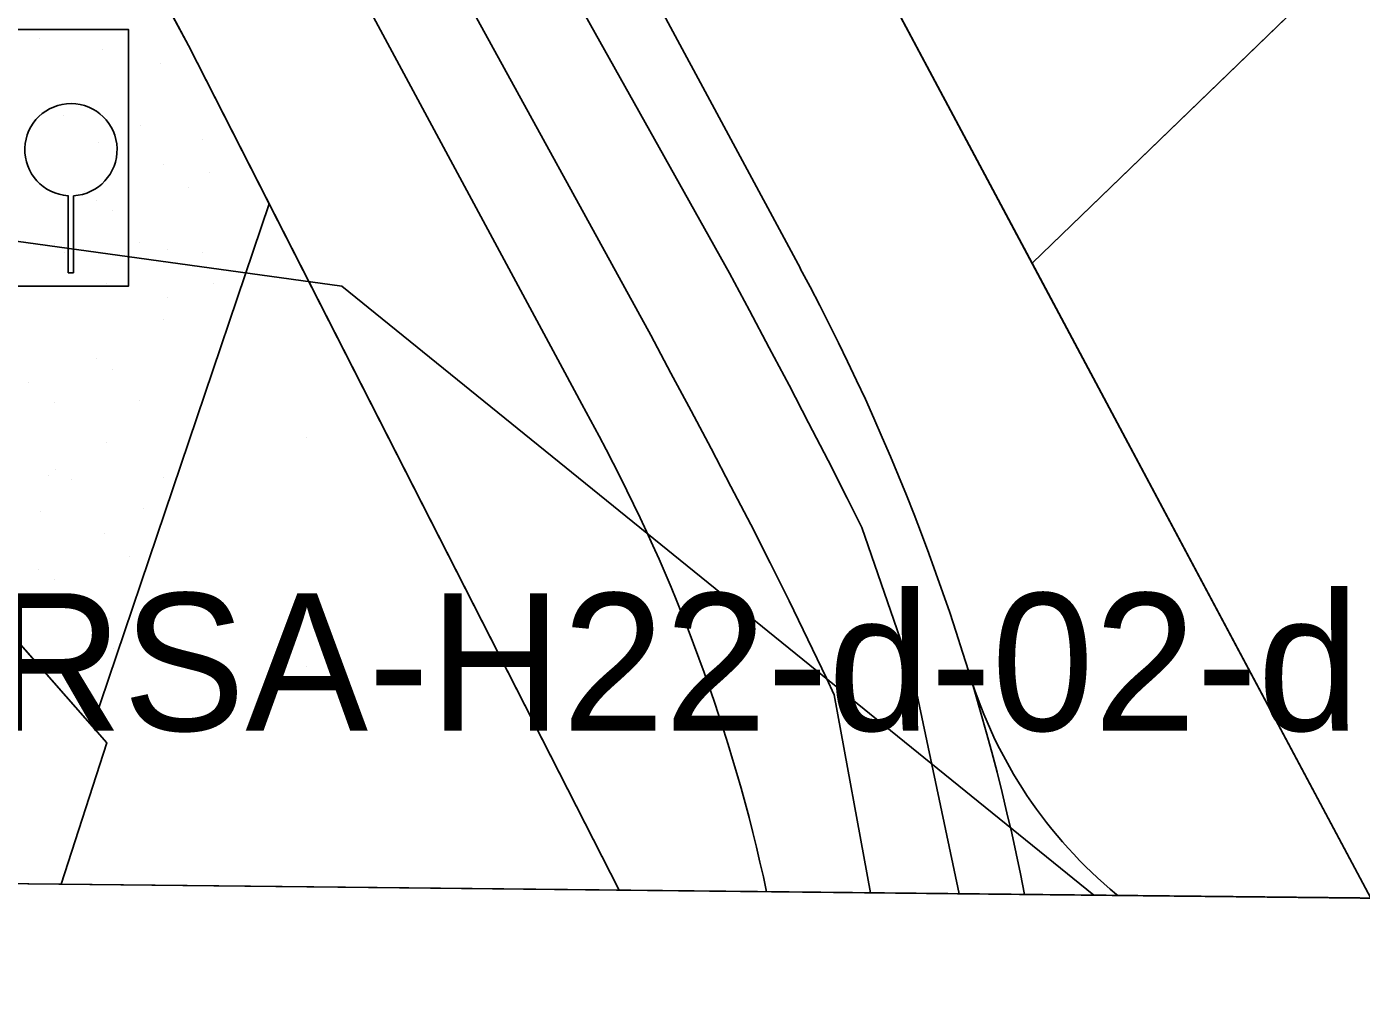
# Model space of a CAD drawing. Extents: x 419109 to 421295, y 4452223 to 4457798.
# Drawn here: x 420098 to 420243.5, y 4452223.3 to 4452328.8 of the extents above; entities that cross this region are included whole.
import ezdxf

# ---------------------------------------------------------------- set-up
doc = ezdxf.new("R2010")
doc.units = 0
for name, color, linetype in [('ADA', 7, 'Continuous'), ('ADAKENARI', 7, 'Continuous'), ('Default', 7, 'Continuous'), ('KALDIRIM', 7, 'Continuous'), ('LJ_SEMBOL', 7, 'Continuous'), ('PAFTALAMA', 7, 'Continuous'), ('PL_GENEL_OTOPARK', 7, 'Continuous'), ('PL_KAMU_HİZMET_A', 7, 'Continuous'), ('PL_REKRASYON', 7, 'Continuous'), ('PL_TURZM', 7, 'Continuous'), ('RAYLI_TOPLU_TAŞIMA_HATTI', 7, 'Continuous'), ('SN_3_DERECE_KAYNAK_KORUMA', 7, 'Continuous'), ('SN_KENTSEL_DONUSUM', 7, 'Continuous'), ('TR_KAMU_HİZMET_A', 7, 'Continuous'), ('TR_PARKALANI', 7, 'Continuous'), ('TR_TİC_TURIZM_K', 7, 'Continuous')]:
    doc.layers.add(name, color=color, linetype=linetype)

# ---------------------------------------------------------------- blocks, each defined once
blk = doc.blocks.new('POINT_DISPLAY')
at = {"layer": 'Default'}
blk.add_line((0, 0), (0, 0), dxfattribs=at)

msp = doc.modelspace()

# ---------------------------------------------------------------- linework, layer by layer
at = {"layer": 'ADA'}
for p, q in [((420207.61, 4452303.03), (420260.85, 4452354.51)), ((420106.71, 4452250.72), (420055.86, 4452308.52)), ((420106.71, 4452250.72), (420101.73, 4452235.29))]:
    msp.add_line(p, q, dxfattribs=at)
at = {"layer": 'ADAKENARI'}
for p, q in [((420115.6, 4452326.77), (420103.35, 4452349.71)), ((420244.56, 4452233.78), (420186.45, 4452342.68)), ((420115.6, 4452326.77), (420162.57, 4452234.65)), ((420105.16, 4452252.49), (420124.41, 4452309.49))]:
    msp.add_line(p, q, dxfattribs=at)
at = {"layer": 'KALDIRIM'}
for p, q in [((420182.34, 4452302.45), (420116.93, 4452423.93)), ((420156.64, 4452291.12), (420135.03, 4452331.26)), ((420158.51, 4452287.64), (420156.64, 4452291.12)), ((420160.39, 4452284.16), (420158.51, 4452287.64)), ((420216.94, 4452234.07), (420216.82, 4452234.17))]:
    msp.add_line(p, q, dxfattribs=at)
for centre, radius, start, end in [((419968.61, 4452187.37), 242.74, 11.1191, 28.3008), ((419994.95, 4452195.08), 187.89, 12.1039, 28.3008), ((420248.63, 4452272.75), 50, 196.9574, 230.4979)]:
    msp.add_arc(centre, radius, start, end, dxfattribs=at)
at = {"layer": 'LJ_SEMBOL'}
for p, q in [((420102.48, 4452310.39), (420102.48, 4452301.97)), ((420103.08, 4452301.97), (420103.08, 4452310.38)), ((420102.48, 4452301.97), (420103.08, 4452301.97))]:
    msp.add_line(p, q, dxfattribs=at)
msp.add_lwpolyline([(420081.07, 4452328.51), (420109.07, 4452328.51), (420109.07, 4452300.51), (420081.07, 4452300.51)], close=True, dxfattribs=at)
msp.add_arc((420102.8, 4452315.4), 5.03, 273.161, 266.3826, dxfattribs=at)
at = {"layer": 'PAFTALAMA'}
msp.add_lwpolyline([(419138.44, 4455021.89), (419108.72, 4452245.78), (421237.47, 4452223.29), (421266.41, 4454999.4)], dxfattribs=at)
at = {"layer": 'PL_GENEL_OTOPARK'}
msp.add_line((420072.57, 4452235.6), (420101.73, 4452235.29), dxfattribs=at)
for points in [[(420183.37, 4452348.45), (420186.45, 4452342.68), (420207.61, 4452303.03), (420260.85, 4452354.51), (420236.8, 4452391.2), (420233.22, 4452396.66), (420183.37, 4452348.45)], [(420101.73, 4452235.29), (420106.71, 4452250.72), (420085.13, 4452275.26), (420072.57, 4452235.6)]]:
    msp.add_lwpolyline(points, dxfattribs=at)
at = {"layer": 'PL_KAMU_HİZMET_A'}
msp.add_line((420101.73, 4452235.29), (420162.57, 4452234.65), dxfattribs=at)
msp.add_lwpolyline([(420162.57, 4452234.65), (420124.41, 4452309.49), (420105.16, 4452252.49), (420106.71, 4452250.72), (420101.73, 4452235.29)], dxfattribs=at)
at = {"layer": 'PL_REKRASYON'}
msp.add_lwpolyline([(420124.41, 4452309.49), (420115.6, 4452326.77), (420103.35, 4452349.71), (420076.14, 4452400.7), (420066.34, 4452419.86), (420065.34, 4452422.2), (420063.5, 4452400.11), (420057.04, 4452322.67), (420055.92, 4452309.2), (420055.86, 4452308.52), (420085.13, 4452275.26), (420105.16, 4452252.49), (420124.41, 4452309.49)], dxfattribs=at)
at = {"layer": 'PL_TURZM'}
msp.add_lwpolyline([(420310.71, 4452278.76), (420303.9, 4452289.25), (420284.88, 4452317.87), (420260.85, 4452354.51), (420207.61, 4452303.03), (420244.56, 4452233.78)], dxfattribs=at)
at = {"layer": 'RAYLI_TOPLU_TAŞIMA_HATTI'}
for p, q in [((420174.61, 4452301.94), (420111.43, 4452414.96)), ((420166.04, 4452295.16), (420105.24, 4452405.98))]:
    msp.add_line(p, q, dxfattribs=at)
for points in [[(420189.03, 4452274.2), (420187.44, 4452277.4), (420185.36, 4452281.52), (420183.24, 4452285.62), (420181.11, 4452289.72), (420178.95, 4452293.8), (420176.79, 4452297.87), (420174.61, 4452301.94)], [(420186.02, 4452255.97), (420185.18, 4452257.78), (420183.17, 4452261.99), (420181.12, 4452266.19), (420179.03, 4452270.36), (420176.92, 4452274.52), (420174.77, 4452278.66), (420172.61, 4452282.8), (420170.43, 4452286.92), (420168.23, 4452291.04), (420166.04, 4452295.16)], [(420189.03, 4452274.2), (420194.65, 4452258), (420199.65, 4452234.26)], [(420186.02, 4452255.97), (420190, 4452234.36)]]:
    msp.add_lwpolyline(points, dxfattribs=at)
at = {"layer": 'SN_3_DERECE_KAYNAK_KORUMA'}
msp.add_lwpolyline([(419126.5, 4453906.07), (419108.72, 4452245.78), (420357.81, 4452232.59)], dxfattribs=at)
at = {"layer": 'SN_KENTSEL_DONUSUM'}
for p, q in [((420132.34, 4452300.53), (420016.54, 4452316.46)), ((420214.34, 4452234.1), (420132.34, 4452300.53))]:
    msp.add_line(p, q, dxfattribs=at)
at = {"layer": 'TR_KAMU_HİZMET_A'}
for p, q in [((420128.51, 4452284.04), (420128.51, 4452284.04)), ((420128.51, 4452259.04), (420128.51, 4452259.04))]:
    msp.add_line(p, q, dxfattribs=at)
at = {"layer": 'TR_TİC_TURIZM_K'}
msp.add_line((420207.61, 4452303.03), (420244.56, 4452233.78), dxfattribs=at)
msp.add_lwpolyline([(420310.71, 4452278.76), (420303.9, 4452289.25), (420284.88, 4452317.87), (420260.85, 4452354.51), (420207.61, 4452303.03)], dxfattribs=at)

# ---------------------------------------------------------------- block references
at = {"layer": 'TR_PARKALANI', "xscale": 0.1, "yscale": 0.10000000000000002}
for p in [(420099.32, 4452327.49), (420106.23, 4452326.37), (420112.58, 4452324.81), (420101.95, 4452319.1), (420110.37, 4452318.05), (420117.1, 4452316.56), (420105.82, 4452316.18), (420112.86, 4452313.84), (420117.89, 4452312.9), (420104.3, 4452310.89), (420115.59, 4452311.27), (420105.61, 4452309.88), (420107.36, 4452308.77), (420101.01, 4452305.12), (420110.23, 4452305.3), (420102.1, 4452304.14), (420113.38, 4452304.52), (420117.14, 4452304.18), (420106.72, 4452300.79), (420118.31, 4452300.86), (420113.38, 4452299.25), (420112.86, 4452296.91), (420105.61, 4452292.58), (420107.36, 4452291.47), (420098.15, 4452290.04), (420101.01, 4452287.82), (420110.23, 4452288), (420106.72, 4452283.49), (420101.1, 4452280.55), (420100.35, 4452279.87), (420102.84, 4452279.43), (420112.86, 4452279.61), (420099.43, 4452275.94), (420110.71, 4452276.32), (420106.46, 4452273.6), (420109.19, 4452271.03), (420099.22, 4452269.64), (420100.96, 4452268.53), (420103.84, 4452265.06), (420106.99, 4452264.28), (420107.4, 4452261)]:
    msp.add_blockref('POINT_DISPLAY', p, dxfattribs=at)

# ---------------------------------------------------------------- texts
at = {"layer": 'PAFTALAMA'}
msp.add_text('BURSA-H22-d-02-d', height=15, dxfattribs=at).set_placement((420066.09, 4452252.04))

doc.saveas('drawing.dxf')
